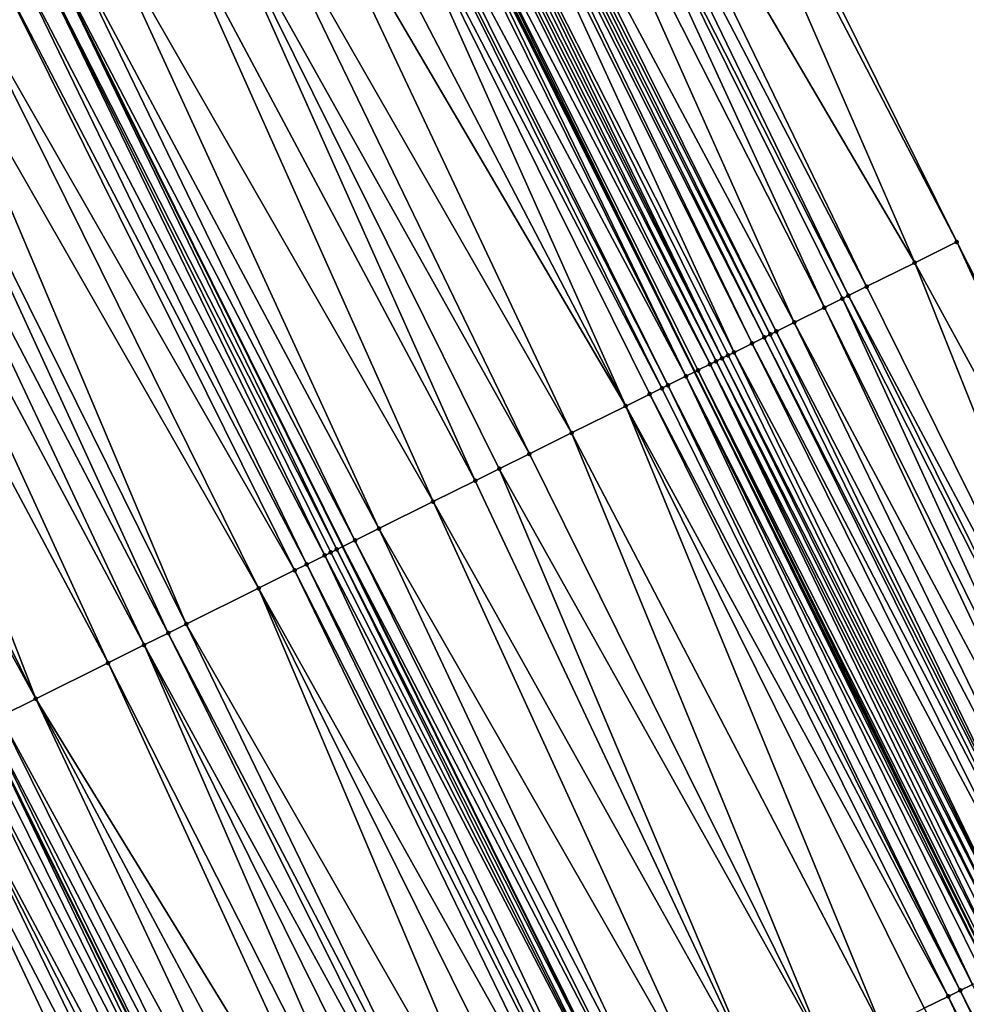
# Model space of a CAD drawing. Header units: feet. Extents: x 2004186 to 2014793, y 836912 to 864902.
# Tile 424 of 974: x 2010145 to 2010173, y 848459 to 848488. Entities that reach past the tile are written whole.
import ezdxf

# ---------------------------------------------------------------- set-up
doc = ezdxf.new("R2010")
doc.units = ezdxf.units.FT
doc.header["$LTSCALE"] = 100
doc.header["$MEASUREMENT"] = 0
for name, color, linetype, lineweight in [('EP_Travel Lane', 5, 'Continuous', 40), ('GPL_Skip Line', 2, 'Continuous', 40), ('Road Shots', 4, 'Continuous', 200), ('Road X-Section', 30, 'Continuous', 13)]:
    doc.layers.add(name, color=color, linetype=linetype, lineweight=lineweight)
doc.layers.add('I-77 SB_MM21-27-Surface-Border', color=7, linetype='Continuous')
doc.layers.add('I-77 SB_MM21-27-Surface-TIN', color=7, linetype='Continuous')

msp = doc.modelspace()

# ---------------------------------------------------------------- linework, layer by layer
at = {"layer": 'EP_Travel Lane'}
msp.add_polyline3d([(2010226.152270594, 848351.5306324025, 431.0596368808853), (2010217.611790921, 848369.7684313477, 431.003042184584), (2010208.997315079, 848387.8179519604, 430.9266833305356), (2010200.382830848, 848405.8674901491, 430.8562109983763), (2010191.768334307, 848423.9170541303, 430.7945311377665), (2010182.988971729, 848442.0748158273, 430.7348264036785), (2010174.091570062, 848459.9865653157, 430.6585878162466), (2010165.194158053, 848477.8983356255, 430.5893244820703), (2010156.296739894, 848495.8101183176, 430.5241777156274), (2010147.259371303, 848513.8251894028, 430.4477298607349), (2010138.152681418, 848531.6314415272, 430.3702636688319), (2010129.045940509, 848549.4377934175, 430.3274887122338), (2010119.939203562, 848567.2441375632, 430.2820293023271), (2010110.569408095, 848585.1130201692, 430.208047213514), (2010101.168451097, 848602.7657240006, 430.1428162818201)], dxfattribs=at)
at = {"layer": 'GPL_Skip Line'}
for points in [[(2010215.519128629, 848346.601391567, 430.5946012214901), (2010207.053911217, 848364.7211766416, 430.5414172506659), (2010198.430192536, 848382.7663136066, 430.4742536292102), (2010189.806490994, 848400.8114147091, 430.3949458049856), (2010181.182757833, 848418.8565819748, 430.3380431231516), (2010172.478275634, 848436.8624081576, 430.2722322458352), (2010163.59502872, 848454.7812046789, 430.2039886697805), (2010154.711774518, 848472.7000159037, 430.1406482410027), (2010145.828520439, 848490.6188268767, 430.0772240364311), (2010136.862724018, 848508.4959757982, 429.9985156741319), (2010127.74192482, 848526.2949927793, 429.9196532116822), (2010118.621085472, 848544.0940881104, 429.8680376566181), (2010109.500244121, 848561.8931873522, 429.8177818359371), (2010100.213436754, 848579.605537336, 429.7355131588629), (2010090.824792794, 848597.2647606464, 429.6626206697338), (2010081.436118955, 848614.924040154, 429.6102286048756)], [(2010204.601826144, 848341.5405152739, 430.1423739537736), (2010196.184079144, 848359.5248825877, 430.0913118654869), (2010187.594482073, 848377.586320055, 430.0224276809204), (2010179.004900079, 848395.6477258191, 429.9428828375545), (2010170.415280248, 848413.709211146, 429.890194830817), (2010161.808087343, 848431.5710309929, 429.8360841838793), (2010152.911226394, 848449.4830791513, 429.7680688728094), (2010144.014368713, 848467.3951207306, 429.6978289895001), (2010135.117502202, 848485.3071800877, 429.6335347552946), (2010126.21662445, 848503.0389576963, 429.5556429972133), (2010117.109927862, 848520.8452229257, 429.4827322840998), (2010108.00320422, 848538.6515410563, 429.4281994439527), (2010098.89648032, 848556.4578596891, 429.3738333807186), (2010089.689337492, 848574.0087241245, 429.278892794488), (2010080.28839136, 848591.6614075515, 429.2061529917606), (2010070.887408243, 848609.3141604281, 429.1588207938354)]]:
    msp.add_polyline3d(points, dxfattribs=at)
at = {"layer": 'I-77 SB_MM21-27-Surface-Border', "color": 3, "linetype": 'ByBlock', "lineweight": -2}
msp.add_polyline3d([(2010108.129824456, 848606.4677973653, 430.4308570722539), (2010117.695080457, 848588.9024260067, 430.4908939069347), (2010127.298302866, 848571.0161863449, 430.5589193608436), (2010136.597118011, 848553.3083303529, 430.6211650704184), (2010145.895934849, 848535.6004710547, 430.6822738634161), (2010154.838771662, 848517.7101885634, 430.7413729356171), (2010164.104699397, 848499.6820100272, 430.8171132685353), (2010172.987898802, 848481.763309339, 430.9173157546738), (2010182.050294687, 848463.9334265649, 431.0124667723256), (2010191.112737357, 848446.1034494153, 431.0761961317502), (2010200.129132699, 848427.9138931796, 431.1357538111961), (2010208.211522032, 848409.6099850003, 431.1831568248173), (2010216.293915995, 848391.3060671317, 431.22738340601), (2010223.834974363, 848372.7433911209, 431.2562226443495), (2010232.031190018, 848354.2559218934, 431.3111899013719)], dxfattribs=at)
at = {"layer": 'I-77 SB_MM21-27-Surface-TIN', "color": 128, "linetype": 'ByBlock', "lineweight": -2}
for points in [[(2010163.746340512, 848499.5043054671, 430.8042440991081), (2010161.596176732, 848498.4380992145, 430.7340688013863), (2010171.733641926, 848481.1413449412, 430.8727950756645)], [(2010164.104699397, 848499.6820100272, 430.8171132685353), (2010163.746340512, 848499.5043054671, 430.8042440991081), (2010172.987898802, 848481.763309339, 430.9173157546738)], [(2010163.746340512, 848499.5043054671, 430.8042440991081), (2010171.733641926, 848481.1413449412, 430.8727950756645), (2010172.987898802, 848481.763309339, 430.9173157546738)], [(2010161.596176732, 848498.4380992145, 430.7340688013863), (2010161.05863874, 848498.1715416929, 430.7145379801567), (2010170.300205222, 848480.4305290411, 430.8220992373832)], [(2010161.596176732, 848498.4380992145, 430.7340688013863), (2010170.300205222, 848480.4305290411, 430.8220992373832), (2010171.733641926, 848481.1413449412, 430.8727950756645)], [(2010161.05863874, 848498.1715416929, 430.7145379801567), (2010160.70027772, 848497.9938414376, 430.7031044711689), (2010169.76267147, 848480.1639629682, 430.7997166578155)], [(2010161.05863874, 848498.1715416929, 430.7145379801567), (2010169.76267147, 848480.1639629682, 430.7997166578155), (2010170.300205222, 848480.4305290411, 430.8220992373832)], [(2010160.70027772, 848497.9938414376, 430.7031044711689), (2010159.98355981, 848497.6384325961, 430.67745926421), (2010169.045955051, 848479.8085511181, 430.7730681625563)], [(2010160.70027772, 848497.9938414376, 430.7031044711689), (2010169.583491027, 848480.0751127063, 430.7939551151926), (2010169.76267147, 848480.1639629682, 430.7997166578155)], [(2010160.70027772, 848497.9938414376, 430.7031044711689), (2010169.045955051, 848479.8085511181, 430.7730681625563), (2010169.583491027, 848480.0751127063, 430.7939551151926)], [(2010159.98355981, 848497.6384325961, 430.67745926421), (2010158.729294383, 848497.0164854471, 430.6386908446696), (2010168.150052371, 848479.3643007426, 430.7445720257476)], [(2010159.98355981, 848497.6384325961, 430.67745926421), (2010168.150052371, 848479.3643007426, 430.7445720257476), (2010169.045955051, 848479.8085511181, 430.7730681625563)], [(2010158.550116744, 848496.9276295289, 430.6310430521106), (2010158.370952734, 848496.8387461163, 430.6142262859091), (2010167.433347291, 848479.0088660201, 430.7102959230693)], [(2010158.729294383, 848497.0164854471, 430.6386908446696), (2010158.550116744, 848496.9276295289, 430.6310430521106), (2010167.612514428, 848479.097743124, 430.7250087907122)], [(2010158.550116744, 848496.9276295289, 430.6310430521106), (2010167.433347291, 848479.0088660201, 430.7102959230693), (2010167.612514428, 848479.097743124, 430.7250087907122)], [(2010158.729294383, 848497.0164854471, 430.6386908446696), (2010167.612514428, 848479.097743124, 430.7250087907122), (2010168.150052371, 848479.3643007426, 430.7445720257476)], [(2010158.012596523, 848496.6610361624, 430.5995584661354), (2010157.295870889, 848496.3056428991, 430.5791083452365), (2010166.358292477, 848478.4757082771, 430.6569944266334)], [(2010158.191777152, 848496.7498860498, 430.6051950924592), (2010158.012596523, 848496.6610361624, 430.5995584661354), (2010166.895830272, 848478.7422661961, 430.6766578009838)], [(2010158.012596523, 848496.6610361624, 430.5995584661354), (2010166.358292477, 848478.4757082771, 430.6569944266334), (2010166.895830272, 848478.7422661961, 430.6766578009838)], [(2010158.370952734, 848496.8387461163, 430.6142262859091), (2010158.191777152, 848496.7498860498, 430.6051950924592), (2010167.254184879, 848478.9199793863, 430.6924048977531)], [(2010158.191777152, 848496.7498860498, 430.6051950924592), (2010166.895830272, 848478.7422661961, 430.6766578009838), (2010167.254184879, 848478.9199793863, 430.6924048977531)], [(2010158.370952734, 848496.8387461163, 430.6142262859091), (2010167.254184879, 848478.9199793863, 430.6924048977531), (2010167.433347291, 848479.0088660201, 430.7102959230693)], [(2010157.295870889, 848496.3056428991, 430.5791083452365), (2010157.116677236, 848496.2168192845, 430.5822333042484), (2010165.999914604, 848478.2980420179, 430.6568980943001)], [(2010157.295870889, 848496.3056428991, 430.5791083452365), (2010166.179105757, 848478.3868706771, 430.6554554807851), (2010166.358292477, 848478.4757082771, 430.6569944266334)], [(2010157.295870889, 848496.3056428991, 430.5791083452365), (2010165.999914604, 848478.2980420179, 430.6568980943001), (2010166.179105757, 848478.3868706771, 430.6554554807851)], [(2010156.758327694, 848496.0390958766, 430.5630787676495), (2010156.400002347, 848495.8613236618, 430.527647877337), (2010165.641568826, 848478.1203110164, 430.6352112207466)], [(2010156.937497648, 848496.1279672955, 430.575895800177), (2010156.758327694, 848496.0390958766, 430.5630787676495), (2010165.820739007, 848478.2091819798, 430.6478763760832)], [(2010156.758327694, 848496.0390958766, 430.5630787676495), (2010165.641568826, 848478.1203110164, 430.6352112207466), (2010165.820739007, 848478.2091819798, 430.6478763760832)], [(2010157.116677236, 848496.2168192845, 430.5822333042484), (2010156.937497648, 848496.1279672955, 430.575895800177), (2010165.999914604, 848478.2980420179, 430.6568980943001)], [(2010156.937497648, 848496.1279672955, 430.575895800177), (2010165.820739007, 848478.2091819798, 430.6478763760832), (2010165.999914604, 848478.2980420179, 430.6568980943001)], [(2010156.041635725, 848495.6836347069, 430.5199829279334), (2010155.504097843, 848495.4170769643, 430.5003782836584), (2010164.924886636, 848477.7648301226, 430.5855377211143)], [(2010156.22082229, 848495.7724726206, 430.521626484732), (2010156.041635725, 848495.6836347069, 430.5199829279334), (2010164.924886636, 848477.7648301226, 430.5855377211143)], [(2010156.22082229, 848495.7724726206, 430.521626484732), (2010165.194158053, 848477.8983356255, 430.5893244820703), (2010156.296739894, 848495.8101183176, 430.5241777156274)], [(2010156.22082229, 848495.7724726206, 430.521626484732), (2010164.924886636, 848477.7648301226, 430.5855377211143), (2010165.194158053, 848477.8983356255, 430.5893244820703)], [(2010156.400002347, 848495.8613236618, 430.527647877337), (2010156.296739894, 848495.8101183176, 430.5241777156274), (2010165.194158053, 848477.8983356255, 430.5893244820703)], [(2010156.400002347, 848495.8613236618, 430.527647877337), (2010165.194158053, 848477.8983356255, 430.5893244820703), (2010165.283257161, 848477.9425112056, 430.5905774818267)], [(2010156.400002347, 848495.8613236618, 430.527647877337), (2010165.283257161, 848477.9425112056, 430.5905774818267), (2010165.641568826, 848478.1203110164, 430.6352112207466)], [(2010155.504097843, 848495.4170769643, 430.5003782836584), (2010155.324914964, 848495.3282316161, 430.4962554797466), (2010164.387348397, 848477.4982731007, 430.566173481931)], [(2010155.504097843, 848495.4170769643, 430.5003782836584), (2010164.387348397, 848477.4982731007, 430.566173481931), (2010164.924886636, 848477.7648301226, 430.5855377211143)], [(2010154.966553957, 848495.1505313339, 430.48481300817), (2010153.891490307, 848494.6173914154, 430.4374556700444), (2010163.133094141, 848476.876303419, 430.5198906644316)], [(2010155.324914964, 848495.3282316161, 430.4962554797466), (2010154.966553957, 848495.1505313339, 430.48481300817), (2010164.208164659, 848477.4094294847, 430.5626282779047)], [(2010154.966553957, 848495.1505313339, 430.48481300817), (2010163.849804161, 848477.2317281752, 430.5508432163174), (2010164.208164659, 848477.4094294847, 430.5626282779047)], [(2010154.966553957, 848495.1505313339, 430.48481300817), (2010163.133094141, 848476.876303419, 430.5198906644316), (2010163.849804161, 848477.2317281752, 430.5508432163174)], [(2010155.324914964, 848495.3282316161, 430.4962554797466), (2010164.208164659, 848477.4094294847, 430.5626282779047), (2010164.387348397, 848477.4982731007, 430.566173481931)], [(2010153.891490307, 848494.6173914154, 430.4374556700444), (2010152.995603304, 848494.1731094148, 430.3984131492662), (2010163.133094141, 848476.876303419, 430.5198906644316)], [(2010152.995603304, 848494.1731094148, 430.3984131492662), (2010151.562180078, 848493.462266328, 430.3386510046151), (2010161.520503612, 848476.0765835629, 430.4455271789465)], [(2010152.995603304, 848494.1731094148, 430.3984131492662), (2010161.520503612, 848476.0765835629, 430.4455271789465), (2010163.133094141, 848476.876303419, 430.5198906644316)], [(2010151.562180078, 848493.462266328, 430.3386510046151), (2010150.487119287, 848492.929120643, 430.2893706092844), (2010160.266257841, 848475.454596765, 430.393536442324)], [(2010151.562180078, 848493.462266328, 430.3386510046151), (2010160.266257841, 848475.454596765, 430.393536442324), (2010161.520503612, 848476.0765835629, 430.4455271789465)], [(2010150.487119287, 848492.929120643, 430.2893706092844), (2010149.232886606, 848492.3071074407, 430.2285743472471), (2010158.653664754, 848474.6548820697, 430.3208939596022)], [(2010150.487119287, 848492.929120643, 430.2893706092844), (2010159.370375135, 848475.0103060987, 430.3516039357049), (2010160.266257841, 848475.454596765, 430.393536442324)], [(2010150.487119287, 848492.929120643, 430.2893706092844), (2010158.653664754, 848474.6548820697, 430.3208939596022), (2010159.370375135, 848475.0103060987, 430.3516039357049)], [(2010149.232886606, 848492.3071074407, 430.2285743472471), (2010147.441121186, 848491.418526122, 430.144714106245), (2010157.399430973, 848474.032871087, 430.2608378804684)], [(2010149.232886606, 848492.3071074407, 430.2285743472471), (2010157.399430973, 848474.032871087, 430.2608378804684), (2010158.653664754, 848474.6548820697, 430.3208939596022)], [(2010147.441121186, 848491.418526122, 430.144714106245), (2010146.366051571, 848490.8853982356, 430.1013694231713), (2010155.786835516, 848473.2331611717, 430.1897895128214)], [(2010147.441121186, 848491.418526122, 430.144714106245), (2010155.786835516, 848473.2331611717, 430.1897895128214), (2010157.399430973, 848474.032871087, 430.2608378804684)], [(2010146.366051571, 848490.8853982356, 430.1013694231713), (2010145.828520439, 848490.6188268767, 430.0772240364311), (2010155.070128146, 848472.877731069, 430.1570539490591)], [(2010146.366051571, 848490.8853982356, 430.1013694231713), (2010155.070128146, 848472.877731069, 430.1570539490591), (2010155.786835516, 848473.2331611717, 430.1897895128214)], [(2010145.470166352, 848490.4411126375, 430.0611271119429), (2010144.932618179, 848490.1745756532, 430.048445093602), (2010154.174233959, 848472.4334635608, 430.1228443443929)], [(2010145.470166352, 848490.4411126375, 430.0611271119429), (2010154.532597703, 848472.611158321, 430.1324453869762), (2010145.828520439, 848490.6188268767, 430.0772240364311)], [(2010145.470166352, 848490.4411126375, 430.0611271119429), (2010154.353418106, 848472.5223063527, 430.1261148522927), (2010154.532597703, 848472.611158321, 430.1324453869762)], [(2010145.470166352, 848490.4411126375, 430.0611271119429), (2010154.174233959, 848472.4334635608, 430.1228443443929), (2010154.353418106, 848472.5223063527, 430.1261148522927)], [(2010154.532597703, 848472.611158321, 430.1324453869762), (2010154.711774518, 848472.7000159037, 430.1406482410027), (2010145.828520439, 848490.6188268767, 430.0772240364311)], [(2010155.070128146, 848472.877731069, 430.1570539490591), (2010145.828520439, 848490.6188268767, 430.0772240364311), (2010154.711774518, 848472.7000159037, 430.1406482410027)], [(2010144.932618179, 848490.1745756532, 430.048445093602), (2010144.395076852, 848489.9080248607, 430.031158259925), (2010153.636689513, 848472.16691906, 430.1076558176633)], [(2010144.932618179, 848490.1745756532, 430.048445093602), (2010153.636689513, 848472.16691906, 430.1076558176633), (2010154.174233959, 848472.4334635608, 430.1228443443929)], [(2010144.395076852, 848489.9080248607, 430.031158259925), (2010143.320023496, 848489.3748641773, 429.9768762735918), (2010153.278329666, 848471.9892164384, 430.0954331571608)], [(2010144.395076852, 848489.9080248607, 430.031158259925), (2010153.278329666, 848471.9892164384, 430.0954331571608), (2010153.636689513, 848472.16691906, 430.1076558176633)], [(2010143.320023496, 848489.3748641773, 429.9768762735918), (2010142.244962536, 848488.8417188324, 429.9277093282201), (2010152.203281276, 848471.4560457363, 430.0378100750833)], [(2010143.320023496, 848489.3748641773, 429.9768762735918), (2010152.203281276, 848471.4560457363, 430.0378100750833), (2010153.278329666, 848471.9892164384, 430.0954331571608)], [(2010142.244962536, 848488.8417188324, 429.9277093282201), (2010141.169896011, 848488.3085847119, 429.8822856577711), (2010150.053156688, 848470.3897604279, 429.9412709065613)], [(2010142.244962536, 848488.8417188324, 429.9277093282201), (2010150.053156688, 848470.3897604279, 429.9412709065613), (2010152.203281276, 848471.4560457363, 430.0378100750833)], [(2010141.169896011, 848488.3085847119, 429.8822856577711), (2010140.274004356, 848487.8643120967, 429.846372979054), (2010149.515619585, 848470.1232011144, 429.9211424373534)], [(2010141.169896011, 848488.3085847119, 429.8822856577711), (2010149.515619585, 848470.1232011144, 429.9211424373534), (2010150.053156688, 848470.3897604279, 429.9412709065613)], [(2010140.274004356, 848487.8643120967, 429.846372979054), (2010139.378123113, 848487.4200184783, 429.8034559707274), (2010148.79890433, 848469.7677869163, 429.8937109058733)], [(2010140.274004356, 848487.8643120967, 429.846372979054), (2010148.79890433, 848469.7677869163, 429.8937109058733), (2010149.515619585, 848470.1232011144, 429.9211424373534)], [(2010139.378123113, 848487.4200184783, 429.8034559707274), (2010138.303049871, 848486.8868979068, 429.762550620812), (2010147.7238451, 848469.2346380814, 429.8433801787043)], [(2010139.378123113, 848487.4200184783, 429.8034559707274), (2010147.7238451, 848469.2346380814, 429.8433801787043), (2010148.79890433, 848469.7677869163, 429.8937109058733)], [(2010138.303049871, 848486.8868979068, 429.762550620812), (2010136.690444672, 848486.0872076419, 429.6980553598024), (2010145.573702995, 848468.1683881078, 429.758624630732)], [(2010138.303049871, 848486.8868979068, 429.762550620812), (2010145.573702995, 848468.1683881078, 429.758624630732), (2010147.7238451, 848469.2346380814, 429.8433801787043)], [(2010136.690444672, 848486.0872076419, 429.6980553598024), (2010135.973725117, 848485.7318021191, 429.6735168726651), (2010145.573702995, 848468.1683881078, 429.758624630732)], [(2010135.973725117, 848485.7318021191, 429.6735168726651), (2010144.498615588, 848467.6352961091, 429.727247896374), (2010145.573702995, 848468.1683881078, 429.758624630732)], [(2010172.987898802, 848481.763309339, 430.9173157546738), (2010171.733641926, 848481.1413449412, 430.8727950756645), (2010181.333577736, 848463.5780157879, 430.9861770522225)], [(2010172.987898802, 848481.763309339, 430.9173157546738), (2010181.333577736, 848463.5780157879, 430.9861770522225), (2010182.050294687, 848463.9334265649, 431.0124667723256)], [(2010171.733641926, 848481.1413449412, 430.8727950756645), (2010170.300205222, 848480.4305290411, 430.8220992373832), (2010179.183426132, 848462.5117849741, 430.9078140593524)], [(2010171.733641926, 848481.1413449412, 430.8727950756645), (2010179.183426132, 848462.5117849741, 430.9078140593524), (2010181.333577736, 848463.5780157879, 430.9861770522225)], [(2010169.76267147, 848480.1639629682, 430.7997166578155), (2010169.583491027, 848480.0751127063, 430.7939551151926), (2010178.645892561, 848462.2452185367, 430.8853106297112)], [(2010170.300205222, 848480.4305290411, 430.8220992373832), (2010169.76267147, 848480.1639629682, 430.7997166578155), (2010179.183426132, 848462.5117849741, 430.9078140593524)], [(2010169.76267147, 848480.1639629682, 430.7997166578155), (2010178.645892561, 848462.2452185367, 430.8853106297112), (2010179.183426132, 848462.5117849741, 430.9078140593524)], [(2010169.583491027, 848480.0751127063, 430.7939551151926), (2010169.045955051, 848479.8085511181, 430.7730681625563), (2010177.929177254, 848461.8898044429, 430.8579148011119)], [(2010169.583491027, 848480.0751127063, 430.7939551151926), (2010177.929177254, 848461.8898044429, 430.8579148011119), (2010178.645892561, 848462.2452185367, 430.8853106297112)], [(2010169.045955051, 848479.8085511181, 430.7730681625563), (2010168.150052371, 848479.3643007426, 430.7445720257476), (2010177.570817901, 848461.7121008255, 430.8453606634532)], [(2010169.045955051, 848479.8085511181, 430.7730681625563), (2010177.570817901, 848461.7121008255, 430.8453606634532), (2010177.929177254, 848461.8898044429, 430.8579148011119)], [(2010168.150052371, 848479.3643007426, 430.7445720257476), (2010167.612514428, 848479.097743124, 430.7250087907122), (2010176.854100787, 848461.3566903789, 430.8191810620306)], [(2010168.150052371, 848479.3643007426, 430.7445720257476), (2010176.854100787, 848461.3566903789, 430.8191810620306), (2010177.570817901, 848461.7121008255, 430.8453606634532)], [(2010167.433347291, 848479.0088660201, 430.7102959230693), (2010167.254184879, 848478.9199793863, 430.6924048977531), (2010176.316567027, 848461.0901243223, 430.7968047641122)], [(2010167.612514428, 848479.097743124, 430.7250087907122), (2010167.433347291, 848479.0088660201, 430.7102959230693), (2010176.316567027, 848461.0901243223, 430.7968047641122)], [(2010167.612514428, 848479.097743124, 430.7250087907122), (2010176.316567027, 848461.0901243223, 430.7968047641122), (2010176.854100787, 848461.3566903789, 430.8191810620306)], [(2010166.895830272, 848478.7422661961, 430.6766578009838), (2010166.358292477, 848478.4757082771, 430.6569944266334), (2010175.779049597, 848460.8235253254, 430.7634432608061)], [(2010167.254184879, 848478.9199793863, 430.6924048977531), (2010166.895830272, 848478.7422661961, 430.6766578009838), (2010176.137401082, 848461.001244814, 430.781290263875)], [(2010166.895830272, 848478.7422661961, 430.6766578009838), (2010175.779049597, 848460.8235253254, 430.7634432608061), (2010176.137401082, 848461.001244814, 430.781290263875)], [(2010167.254184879, 848478.9199793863, 430.6924048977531), (2010176.137401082, 848461.001244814, 430.781290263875), (2010176.316567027, 848461.0901243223, 430.7968047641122)], [(2010166.358292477, 848478.4757082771, 430.6569944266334), (2010166.179105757, 848478.3868706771, 430.6554554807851), (2010175.062329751, 848460.4681203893, 430.739101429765)], [(2010166.358292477, 848478.4757082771, 430.6569944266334), (2010175.062329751, 848460.4681203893, 430.739101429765), (2010175.779049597, 848460.8235253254, 430.7634432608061)], [(2010165.641568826, 848478.1203110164, 430.6352112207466), (2010165.283257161, 848477.9425112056, 430.5905774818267), (2010174.345654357, 848460.112625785, 430.6848566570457)], [(2010165.820739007, 848478.2091819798, 430.6478763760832), (2010165.641568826, 848478.1203110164, 430.6352112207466), (2010174.703967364, 848460.290422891, 430.7285878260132)], [(2010165.641568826, 848478.1203110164, 430.6352112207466), (2010174.524805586, 848460.2015349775, 430.7102703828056), (2010174.703967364, 848460.290422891, 430.7285878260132)], [(2010165.641568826, 848478.1203110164, 430.6352112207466), (2010174.345654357, 848460.112625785, 430.6848566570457), (2010174.524805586, 848460.2015349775, 430.7102703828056)], [(2010165.999914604, 848478.2980420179, 430.6568980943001), (2010165.820739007, 848478.2091819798, 430.6478763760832), (2010174.883143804, 848460.3792812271, 430.7370417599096)], [(2010165.820739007, 848478.2091819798, 430.6478763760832), (2010174.703967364, 848460.290422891, 430.7285878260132), (2010174.883143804, 848460.3792812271, 430.7370417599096)], [(2010166.179105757, 848478.3868706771, 430.6554554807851), (2010165.999914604, 848478.2980420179, 430.6568980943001), (2010175.062329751, 848460.4681203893, 430.739101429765)], [(2010165.999914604, 848478.2980420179, 430.6568980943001), (2010174.883143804, 848460.3792812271, 430.7370417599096), (2010175.062329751, 848460.4681203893, 430.739101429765)], [(2010164.924886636, 848477.7648301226, 430.5855377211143), (2010173.987322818, 848459.9348660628, 430.6535923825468), (2010165.194158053, 848477.8983356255, 430.5893244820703)], [(2010165.283257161, 848477.9425112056, 430.5905774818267), (2010165.194158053, 848477.8983356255, 430.5893244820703), (2010174.091570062, 848459.9865653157, 430.6585878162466)], [(2010173.987322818, 848459.9348660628, 430.6535923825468), (2010174.091570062, 848459.9865653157, 430.6585878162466), (2010165.194158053, 848477.8983356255, 430.5893244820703)], [(2010165.283257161, 848477.9425112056, 430.5905774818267), (2010174.091570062, 848459.9865653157, 430.6585878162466), (2010174.166499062, 848460.023724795, 430.6621783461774)], [(2010165.283257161, 848477.9425112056, 430.5905774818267), (2010174.166499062, 848460.023724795, 430.6621783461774), (2010174.345654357, 848460.112625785, 430.6848566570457)], [(2010164.924886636, 848477.7648301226, 430.5855377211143), (2010164.387348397, 848477.4982731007, 430.566173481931), (2010173.449781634, 848459.6683149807, 430.6362097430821)], [(2010164.924886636, 848477.7648301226, 430.5855377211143), (2010173.808140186, 848459.8460202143, 430.6493029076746), (2010173.987322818, 848459.9348660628, 430.6535923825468)], [(2010164.924886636, 848477.7648301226, 430.5855377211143), (2010173.449781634, 848459.6683149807, 430.6362097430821), (2010173.808140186, 848459.8460202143, 430.6493029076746)], [(2010163.849804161, 848477.2317281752, 430.5508432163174), (2010163.133094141, 848476.876303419, 430.5198906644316), (2010172.733059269, 848459.3129151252, 430.6135622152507)], [(2010164.208164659, 848477.4094294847, 430.5626282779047), (2010163.849804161, 848477.2317281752, 430.5508432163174), (2010173.091418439, 848459.4906191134, 430.626240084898)], [(2010163.849804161, 848477.2317281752, 430.5508432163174), (2010172.733059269, 848459.3129151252, 430.6135622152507), (2010173.091418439, 848459.4906191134, 430.626240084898)], [(2010164.387348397, 848477.4982731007, 430.566173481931), (2010164.208164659, 848477.4094294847, 430.5626282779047), (2010173.091418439, 848459.4906191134, 430.626240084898)], [(2010164.387348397, 848477.4982731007, 430.566173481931), (2010173.091418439, 848459.4906191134, 430.626240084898), (2010173.449781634, 848459.6683149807, 430.6362097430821)], [(2010163.133094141, 848476.876303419, 430.5198906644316), (2010161.520503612, 848476.0765835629, 430.4455271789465), (2010170.76211073, 848458.3354889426, 430.5257432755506)], [(2010163.133094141, 848476.876303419, 430.5198906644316), (2010172.016350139, 848458.9574885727, 430.5820116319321), (2010172.733059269, 848459.3129151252, 430.6135622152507)], [(2010163.133094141, 848476.876303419, 430.5198906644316), (2010170.76211073, 848458.3354889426, 430.5257432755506), (2010172.016350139, 848458.9574885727, 430.5820116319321)], [(2010161.520503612, 848476.0765835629, 430.4455271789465), (2010160.266257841, 848475.454596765, 430.393536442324), (2010169.149510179, 848457.5357893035, 430.4581240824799)], [(2010161.520503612, 848476.0765835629, 430.4455271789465), (2010169.149510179, 848457.5357893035, 430.4581240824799), (2010170.76211073, 848458.3354889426, 430.5257432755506)], [(2010160.266257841, 848475.454596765, 430.393536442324), (2010159.370375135, 848475.0103060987, 430.3516039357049), (2010169.149510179, 848457.5357893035, 430.4581240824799)], [(2010159.370375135, 848475.0103060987, 430.3516039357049), (2010158.653664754, 848474.6548820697, 430.3208939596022), (2010167.1785652, 848456.5583559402, 430.3679104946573)], [(2010159.370375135, 848475.0103060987, 430.3516039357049), (2010167.1785652, 848456.5583559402, 430.3679104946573), (2010169.149510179, 848457.5357893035, 430.4581240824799)], [(2010158.653664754, 848474.6548820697, 430.3208939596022), (2010157.399430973, 848474.032871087, 430.2608378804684), (2010167.1785652, 848456.5583559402, 430.3679104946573)], [(2010157.399430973, 848474.032871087, 430.2608378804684), (2010155.786835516, 848473.2331611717, 430.1897895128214), (2010165.745152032, 848455.847492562, 430.3013834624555)], [(2010157.399430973, 848474.032871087, 430.2608378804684), (2010165.745152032, 848455.847492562, 430.3013834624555), (2010167.1785652, 848456.5583559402, 430.3679104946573)], [(2010155.786835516, 848473.2331611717, 430.1897895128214), (2010155.070128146, 848472.877731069, 430.1570539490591), (2010164.311732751, 848455.1366415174, 430.2389694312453)], [(2010155.786835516, 848473.2331611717, 430.1897895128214), (2010164.311732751, 848455.1366415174, 430.2389694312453), (2010165.745152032, 848455.847492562, 430.3013834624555)], [(2010155.070128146, 848472.877731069, 430.1570539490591), (2010154.711774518, 848472.7000159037, 430.1406482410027), (2010163.953383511, 848454.9589174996, 430.2196120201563)], [(2010155.070128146, 848472.877731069, 430.1570539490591), (2010163.953383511, 848454.9589174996, 430.2196120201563), (2010164.311732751, 848455.1366415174, 430.2389694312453)], [(2010154.532597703, 848472.611158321, 430.1324453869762), (2010154.353418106, 848472.5223063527, 430.1261148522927), (2010163.415851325, 848454.6923482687, 430.1961769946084)], [(2010154.532597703, 848472.611158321, 430.1324453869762), (2010163.59502872, 848454.7812046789, 430.2039886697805), (2010154.711774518, 848472.7000159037, 430.1406482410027)], [(2010154.532597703, 848472.611158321, 430.1324453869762), (2010163.415851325, 848454.6923482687, 430.1961769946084), (2010163.59502872, 848454.7812046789, 430.2039886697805)], [(2010163.953383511, 848454.9589174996, 430.2196120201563), (2010154.711774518, 848472.7000159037, 430.1406482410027), (2010163.59502872, 848454.7812046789, 430.2039886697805)], [(2010154.174233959, 848472.4334635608, 430.1228443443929), (2010153.636689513, 848472.16691906, 430.1076558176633), (2010162.699121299, 848454.3369638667, 430.1786830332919)], [(2010154.353418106, 848472.5223063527, 430.1261148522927), (2010154.174233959, 848472.4334635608, 430.1228443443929), (2010163.415851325, 848454.6923482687, 430.1961769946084)], [(2010154.174233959, 848472.4334635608, 430.1228443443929), (2010162.699121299, 848454.3369638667, 430.1786830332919), (2010163.415851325, 848454.6923482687, 430.1961769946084)], [(2010153.278329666, 848471.9892164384, 430.0954331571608), (2010152.203281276, 848471.4560457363, 430.0378100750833), (2010161.9824069, 848453.9815479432, 430.1506770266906)], [(2010153.636689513, 848472.16691906, 430.1076558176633), (2010153.278329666, 848471.9892164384, 430.0954331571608), (2010162.340761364, 848454.1592614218, 430.1665197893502)], [(2010153.278329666, 848471.9892164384, 430.0954331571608), (2010161.9824069, 848453.9815479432, 430.1506770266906), (2010162.340761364, 848454.1592614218, 430.1665197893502)], [(2010153.636689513, 848472.16691906, 430.1076558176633), (2010162.340761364, 848454.1592614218, 430.1665197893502), (2010162.699121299, 848454.3369638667, 430.1786830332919)], [(2010152.203281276, 848471.4560457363, 430.0378100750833), (2010150.053156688, 848470.3897604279, 429.9412709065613), (2010160.011474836, 848453.0040885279, 430.0517754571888)], [(2010152.203281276, 848471.4560457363, 430.0378100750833), (2010161.086536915, 848453.5372316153, 430.1001880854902), (2010161.9824069, 848453.9815479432, 430.1506770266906)], [(2010152.203281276, 848471.4560457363, 430.0378100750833), (2010160.011474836, 848453.0040885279, 430.0517754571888), (2010161.086536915, 848453.5372316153, 430.1001880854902)], [(2010150.053156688, 848470.3897604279, 429.9412709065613), (2010149.515619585, 848470.1232011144, 429.9211424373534), (2010158.757224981, 848452.382109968, 430.0025337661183)], [(2010150.053156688, 848470.3897604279, 429.9412709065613), (2010158.757224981, 848452.382109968, 430.0025337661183), (2010160.011474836, 848453.0040885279, 430.0517754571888)], [(2010149.515619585, 848470.1232011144, 429.9211424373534), (2010148.79890433, 848469.7677869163, 429.8937109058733), (2010158.39886545, 848452.2044067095, 429.9900992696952)], [(2010149.515619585, 848470.1232011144, 429.9211424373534), (2010158.39886545, 848452.2044067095, 429.9900992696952), (2010158.757224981, 848452.382109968, 430.0025337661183)], [(2010148.79890433, 848469.7677869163, 429.8937109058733), (2010147.7238451, 848469.2346380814, 429.8433801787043), (2010156.786267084, 848451.4047026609, 429.9210095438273)], [(2010148.79890433, 848469.7677869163, 429.8937109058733), (2010157.682150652, 848451.8489915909, 429.9623617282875), (2010158.39886545, 848452.2044067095, 429.9900992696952)], [(2010148.79890433, 848469.7677869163, 429.8937109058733), (2010156.786267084, 848451.4047026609, 429.9210095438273), (2010157.682150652, 848451.8489915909, 429.9623617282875)], [(2010147.7238451, 848469.2346380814, 429.8433801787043), (2010145.573702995, 848468.1683881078, 429.758624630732), (2010156.069552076, 848451.0492879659, 429.8934132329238)], [(2010147.7238451, 848469.2346380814, 429.8433801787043), (2010156.069552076, 848451.0492879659, 429.8934132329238), (2010156.786267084, 848451.4047026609, 429.9210095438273)], [(2010145.573702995, 848468.1683881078, 429.758624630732), (2010144.498615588, 848467.6352961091, 429.727247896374), (2010154.098586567, 848450.0718960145, 429.8170098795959)], [(2010145.573702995, 848468.1683881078, 429.758624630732), (2010154.99448446, 848450.5161560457, 429.8487248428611), (2010156.069552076, 848451.0492879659, 429.8934132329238)], [(2010145.573702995, 848468.1683881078, 429.758624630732), (2010154.098586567, 848450.0718960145, 429.8170098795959), (2010154.99448446, 848450.5161560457, 429.8487248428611)], [(2010144.498615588, 848467.6352961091, 429.727247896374), (2010144.140270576, 848467.4575635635, 429.705046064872), (2010153.381866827, 848449.7164908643, 429.7925966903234)], [(2010144.498615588, 848467.6352961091, 429.727247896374), (2010153.381866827, 848449.7164908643, 429.7925966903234), (2010154.098586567, 848450.0718960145, 429.8170098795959)], [(2010143.781923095, 848467.2798359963, 429.6845045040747), (2010143.42356336, 848467.1021331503, 429.6722070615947), (2010152.66516632, 848449.3610469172, 429.7552452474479)], [(2010143.781923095, 848467.2798359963, 429.6845045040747), (2010152.66516632, 848449.3610469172, 429.7552452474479), (2010144.014368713, 848467.3951207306, 429.6978289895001)], [(2010144.140270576, 848467.4575635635, 429.705046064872), (2010144.014368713, 848467.3951207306, 429.6978289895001), (2010152.911226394, 848449.4830791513, 429.7680688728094)], [(2010152.66516632, 848449.3610469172, 429.7552452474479), (2010152.911226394, 848449.4830791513, 429.7680688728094), (2010144.014368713, 848467.3951207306, 429.6978289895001)], [(2010144.140270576, 848467.4575635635, 429.705046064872), (2010152.911226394, 848449.4830791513, 429.7680688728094), (2010153.381866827, 848449.7164908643, 429.7925966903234)], [(2010143.42356336, 848467.1021331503, 429.6722070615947), (2010142.706880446, 848466.7466537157, 429.6230201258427), (2010152.127635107, 848449.0944757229, 429.7311555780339)], [(2010143.42356336, 848467.1021331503, 429.6722070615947), (2010152.127635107, 848449.0944757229, 429.7311555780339), (2010152.66516632, 848449.3610469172, 429.7552452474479)], [(2010142.706880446, 848466.7466537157, 429.6230201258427), (2010142.169352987, 848466.4800749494, 429.5964045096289), (2010151.410945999, 848448.7390087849, 429.6861370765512)], [(2010142.706880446, 848466.7466537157, 429.6230201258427), (2010151.769292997, 848448.9167373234, 429.7070020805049), (2010152.127635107, 848449.0944757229, 429.7311555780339)], [(2010142.706880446, 848466.7466537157, 429.6230201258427), (2010151.410945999, 848448.7390087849, 429.6861370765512), (2010151.769292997, 848448.9167373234, 429.7070020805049)], [(2010142.169352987, 848466.4800749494, 429.5964045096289), (2010140.915101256, 848465.8581001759, 429.5484236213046), (2010150.694232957, 848448.3835901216, 429.6572174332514)], [(2010142.169352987, 848466.4800749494, 429.5964045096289), (2010150.694232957, 848448.3835901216, 429.6572174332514), (2010151.410945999, 848448.7390087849, 429.6861370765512)], [(2010140.915101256, 848465.8581001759, 429.5484236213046), (2010140.377568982, 848465.591531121, 429.5250466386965), (2010149.439979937, 848447.7616179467, 429.6101049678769)], [(2010140.915101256, 848465.8581001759, 429.5484236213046), (2010149.977516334, 848448.028178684, 429.6307073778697), (2010150.694232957, 848448.3835901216, 429.6572174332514)], [(2010140.915101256, 848465.8581001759, 429.5484236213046), (2010149.439979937, 848447.7616179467, 429.6101049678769), (2010149.977516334, 848448.028178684, 429.6307073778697)], [(2010140.377568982, 848465.591531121, 429.5250466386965), (2010139.660868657, 848465.2360868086, 429.4875724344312), (2010149.439979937, 848447.7616179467, 429.6101049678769)], [(2010139.660868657, 848465.2360868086, 429.4875724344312), (2010139.123337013, 848464.969516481, 429.4637709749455), (2010148.364930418, 848447.2284495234, 429.5532432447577)], [(2010139.660868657, 848465.2360868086, 429.4875724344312), (2010148.364930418, 848447.2284495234, 429.5532432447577), (2010149.439979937, 848447.7616179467, 429.6101049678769)], [(2010139.123337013, 848464.969516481, 429.4637709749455), (2010138.048258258, 848464.436407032, 429.4265747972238), (2010147.289855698, 848446.6953319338, 429.5133338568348)], [(2010139.123337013, 848464.969516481, 429.4637709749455), (2010148.006576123, 848447.0507357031, 429.5372865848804), (2010148.364930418, 848447.2284495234, 429.5532432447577)], [(2010139.123337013, 848464.969516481, 429.4637709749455), (2010147.289855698, 848446.6953319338, 429.5133338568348), (2010148.006576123, 848447.0507357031, 429.5372865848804)], [(2010138.048258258, 848464.436407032, 429.4265747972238), (2010136.435658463, 848463.6367058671, 429.3584444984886), (2010146.752321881, 848446.428765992, 429.4909957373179)], [(2010138.048258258, 848464.436407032, 429.4265747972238), (2010146.752321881, 848446.428765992, 429.4909957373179), (2010147.289855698, 848446.6953319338, 429.5133338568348)], [(2010136.435658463, 848463.6367058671, 429.3584444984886), (2010144.960539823, 848445.5402182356, 429.4183304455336), (2010146.752321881, 848446.428765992, 429.4909957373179)], [(2010173.449781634, 848459.6683149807, 430.6362097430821), (2010173.091418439, 848459.4906191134, 430.626240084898), (2010182.153848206, 848441.6606679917, 430.6986369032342)], [(2010173.091418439, 848459.4906191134, 430.626240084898), (2010172.733059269, 848459.3129151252, 430.6135622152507), (2010181.795485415, 848441.48297131, 430.6883952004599)], [(2010173.091418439, 848459.4906191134, 430.626240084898), (2010181.795485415, 848441.48297131, 430.6883952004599), (2010182.153848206, 848441.6606679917, 430.6986369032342)], [(2010172.733059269, 848459.3129151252, 430.6135622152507), (2010172.016350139, 848458.9574885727, 430.5820116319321), (2010181.07877268, 848441.1275520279, 430.6592682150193)], [(2010172.733059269, 848459.3129151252, 430.6135622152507), (2010181.07877268, 848441.1275520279, 430.6592682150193), (2010181.795485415, 848441.48297131, 430.6883952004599)]]:
    msp.add_3dface(points, dxfattribs=at)
at = {"layer": 'Road Shots', "lineweight": 100}
for p in [(2010172.987898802, 848481.763309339, 430.9173157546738), (2010171.733641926, 848481.1413449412, 430.8727950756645), (2010169.76267147, 848480.1639629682, 430.7997166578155), (2010170.300205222, 848480.4305290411, 430.8220992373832), (2010169.583491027, 848480.0751127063, 430.7939551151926), (2010169.045955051, 848479.8085511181, 430.7730681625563), (2010168.150052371, 848479.3643007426, 430.7445720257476), (2010167.433347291, 848479.0088660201, 430.7102959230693), (2010167.612514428, 848479.097743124, 430.7250087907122), (2010166.895830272, 848478.7422661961, 430.6766578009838), (2010167.254184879, 848478.9199793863, 430.6924048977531), (2010166.358292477, 848478.4757082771, 430.6569944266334), (2010165.641568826, 848478.1203110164, 430.6352112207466), (2010165.820739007, 848478.2091819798, 430.6478763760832), (2010165.999914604, 848478.2980420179, 430.6568980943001), (2010166.179105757, 848478.3868706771, 430.6554554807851), (2010165.283257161, 848477.9425112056, 430.5905774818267), (2010164.924886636, 848477.7648301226, 430.5855377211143), (2010163.849804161, 848477.2317281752, 430.5508432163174), (2010164.208164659, 848477.4094294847, 430.5626282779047), (2010164.387348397, 848477.4982731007, 430.566173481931), (2010163.133094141, 848476.876303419, 430.5198906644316), (2010161.520503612, 848476.0765835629, 430.4455271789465), (2010160.266257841, 848475.454596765, 430.393536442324), (2010159.370375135, 848475.0103060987, 430.3516039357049), (2010158.653664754, 848474.6548820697, 430.3208939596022), (2010157.399430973, 848474.032871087, 430.2608378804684), (2010155.786835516, 848473.2331611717, 430.1897895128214), (2010155.070128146, 848472.877731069, 430.1570539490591), (2010154.532597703, 848472.611158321, 430.1324453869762), (2010154.174233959, 848472.4334635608, 430.1228443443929), (2010154.353418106, 848472.5223063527, 430.1261148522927), (2010153.278329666, 848471.9892164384, 430.0954331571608), (2010153.636689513, 848472.16691906, 430.1076558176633), (2010152.203281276, 848471.4560457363, 430.0378100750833), (2010150.053156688, 848470.3897604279, 429.9412709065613), (2010149.515619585, 848470.1232011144, 429.9211424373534), (2010148.79890433, 848469.7677869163, 429.8937109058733), (2010147.7238451, 848469.2346380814, 429.8433801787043), (2010145.573702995, 848468.1683881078, 429.758624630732), (2010173.091418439, 848459.4906191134, 430.626240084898), (2010172.733059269, 848459.3129151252, 430.6135622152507)]:
    msp.add_point(p, dxfattribs=at)
at = {"layer": 'Road X-Section', "extrusion": (0.4441624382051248, -0.8959400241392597, 0.003346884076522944), "elevation": 132636.0062484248, "flags": 128}
msp.add_lwpolyline([(2177819.761952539, -14.93388246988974), (2177819.961952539, -14.92428620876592), (2177820.161952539, -14.91724811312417), (2177820.761952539, -14.90181881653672), (2177821.161952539, -14.88654679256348), (2177821.761952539, -14.85319857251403), (2177821.961952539, -14.84389817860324), (2177822.561952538, -14.82398918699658), (2177822.761952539, -14.81917496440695), (2177823.761952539, -14.80833405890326), (2177824.561952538, -14.80065921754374), (2177825.161952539, -14.79210334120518), (2177825.361952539, -14.78750916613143), (2177825.561952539, -14.77997745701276), (2177825.961952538, -14.75759924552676), (2177826.761952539, -14.72007592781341), (2177827.361952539, -14.70013660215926), (2177828.361952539, -14.66132008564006), (2177829.161952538, -14.63540915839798), (2177829.761952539, -14.61894476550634), (2177831.561952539, -14.55026397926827), (2177832.361952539, -14.52496776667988), (2177832.761952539, -14.51052942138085), (2177833.361952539, -14.48532523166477), (2177833.961952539, -14.45442792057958), (2177834.561952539, -14.4308069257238), (2177835.761952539, -14.38977524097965), (2177836.361952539, -14.36397871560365), (2177836.561952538, -14.3544518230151), (2177836.761952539, -14.34108444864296), (2177836.961952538, -14.33005662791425), (2177837.361952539, -14.31506459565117), (2177837.561952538, -14.30340776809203), (2177837.961952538, -14.28623842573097), (2177838.361952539, -14.26495141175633), (2177838.961952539, -14.24390019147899), (2177839.761952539, -14.21936156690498), (2177841.561952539, -14.15486594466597), (2177842.761952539, -14.11396036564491), (2177843.761952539, -14.07104311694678), (2177844.761952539, -14.035130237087), (2177845.961952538, -13.9897063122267), (2177847.161952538, -13.94053909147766), (2177848.361952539, -13.88625680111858), (2177848.961952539, -13.86896987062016), (2177849.561952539, -13.85628778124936), (2177850.561952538, -13.81604524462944), (2177851.761952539, -13.77270031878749), (2177853.761952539, -13.68883960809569), (2177855.161952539, -13.62804300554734), (2177856.361952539, -13.57876233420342), (2177857.961952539, -13.51899985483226), (2177858.961952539, -13.47995711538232), (2177860.161952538, -13.4325995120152), (2177860.561952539, -13.42115697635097), (2177860.761952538, -13.41703414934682), (2177861.361952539, -13.39742939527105), (2177861.561952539, -13.39578582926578), (2177861.761952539, -13.38976440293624), (2177862.161952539, -13.35433331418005), (2177862.361952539, -13.3415162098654), (2177862.561952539, -13.3351786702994), (2177862.761952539, -13.33830364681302), (2177863.561952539, -13.31785341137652), (2177863.761952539, -13.31221675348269), (2177863.961952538, -13.30318550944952), (2177864.161952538, -13.28636864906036), (2177864.361952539, -13.27872081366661), (2177865.761952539, -13.23995217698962), (2177866.561952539, -13.21430682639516), (2177866.961952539, -13.20287325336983), (2177867.561952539, -13.18334232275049), (2177869.961952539, -13.11316663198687), (2177870.361952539, -13.10029739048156)], dxfattribs=at)
at = {"layer": 'Road X-Section', "extrusion": (0.4441624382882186, -0.8959400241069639, 0.003346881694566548), "elevation": 132656.0064418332, "flags": 128}
msp.add_lwpolyline([(2177819.561940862, -14.95849319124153), (2177820.561940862, -14.92339791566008), (2177820.761940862, -14.91503973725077), (2177821.161940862, -14.9028995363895), (2177821.361940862, -14.89484019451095), (2177822.161940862, -14.85337411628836), (2177822.961940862, -14.82407374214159), (2177823.761940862, -14.80390924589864), (2177824.161940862, -14.79881488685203), (2177824.561940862, -14.78842273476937), (2177824.761940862, -14.7866514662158), (2177824.961940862, -14.78708044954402), (2177825.161940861, -14.78437625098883), (2177825.561940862, -14.76894676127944), (2177825.761940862, -14.76262681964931), (2177826.361940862, -14.73416856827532), (2177827.561940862, -14.69494734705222), (2177828.361940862, -14.66621240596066), (2177829.561940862, -14.62559705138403), (2177831.361940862, -14.55746637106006), (2177832.561940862, -14.5202699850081), (2177833.161940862, -14.49646839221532), (2177833.961940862, -14.45899397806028), (2177834.561940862, -14.43561686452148), (2177835.961940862, -14.38763570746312), (2177836.561940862, -14.36101994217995), (2177837.361940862, -14.31183273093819), (2177837.761940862, -14.2995352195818), (2177838.161940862, -14.27899354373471), (2177838.561940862, -14.25679158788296), (2177839.761940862, -14.22541467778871), (2177842.161940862, -14.14065865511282), (2177843.361940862, -14.09032764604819), (2177844.161940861, -14.06289596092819), (2177844.761940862, -14.04276737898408), (2177847.161940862, -13.94622766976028), (2177848.361940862, -13.88860426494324), (2177848.761940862, -13.87638153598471), (2177849.361940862, -13.86119292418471), (2177849.561940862, -13.85792239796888), (2177849.761940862, -13.85159182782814), (2177850.361940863, -13.8269831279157), (2177851.161940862, -13.79424738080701), (2177852.961940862, -13.72319861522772), (2177854.361940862, -13.66314219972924), (2177855.161940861, -13.63243205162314), (2177856.161940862, -13.59049931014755), (2177857.561940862, -13.53850828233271), (2177859.361940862, -13.46414438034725), (2177860.161940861, -13.43319165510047), (2177860.561940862, -13.42140652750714), (2177860.761940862, -13.41786130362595), (2177861.361940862, -13.39849695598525), (2177861.761940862, -13.39345716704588), (2177862.161940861, -13.34882317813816), (2177862.361940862, -13.33615795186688), (2177862.561940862, -13.32713618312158), (2177862.761940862, -13.32857880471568), (2177862.961940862, -13.32703985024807), (2177863.561940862, -13.30737636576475), (2177863.961940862, -13.2916291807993), (2177864.161940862, -13.27373805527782), (2177864.361940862, -13.25902510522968), (2177864.961940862, -13.23946176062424), (2177865.961940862, -13.21096546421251), (2177866.561940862, -13.19007839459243), (2177866.761940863, -13.1843168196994), (2177867.361940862, -13.16193411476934), (2177868.961940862, -13.11123799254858), (2177870.361940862, -13.06671706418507)], dxfattribs=at)
at = {"layer": 'Road X-Section', "extrusion": (0.4441624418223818, -0.8959400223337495, 0.003346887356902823), "elevation": 132676.0150530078, "flags": 128}
msp.add_lwpolyline([(2177819.76141636, -14.99587893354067), (2177820.76141636, -14.95006644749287), (2177820.96141636, -14.94000886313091), (2177821.561416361, -14.92114351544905), (2177822.76141636, -14.86583723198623), (2177822.96141636, -14.8549531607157), (2177823.56141636, -14.83296719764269), (2177824.36141636, -14.80561060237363), (2177824.76141636, -14.79834909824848), (2177825.36141636, -14.79268810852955), (2177825.56141636, -14.79283151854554), (2177825.76141636, -14.78516685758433), (2177826.16141636, -14.75712297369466), (2177826.96141636, -14.72288042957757), (2177828.16141636, -14.67912375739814), (2177829.161416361, -14.63342885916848), (2177831.16141636, -14.56076316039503), (2177831.76141636, -14.53842491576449), (2177832.56141636, -14.5144720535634), (2177832.96141636, -14.49851530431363), (2177834.16141636, -14.44165326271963), (2177834.76141636, -14.42105073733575), (2177835.56141636, -14.39454053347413), (2177836.36141636, -14.36562072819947), (2177836.76141636, -14.34475560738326), (2177837.16141636, -14.32060197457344), (2177837.76141636, -14.29651217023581), (2177838.56141636, -14.25916051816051), (2177839.36141636, -14.23474719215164), (2177840.36141636, -14.20303205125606), (2177841.561416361, -14.15834341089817), (2177842.36141636, -14.13074694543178), (2177843.36141636, -14.08939452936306), (2177844.16141636, -14.06165683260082), (2177844.561416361, -14.04922226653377), (2177845.96141636, -13.9999802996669), (2177847.161416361, -13.95156740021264), (2177848.16141636, -13.90107817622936), (2177848.56141636, -13.88523532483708), (2177848.96141636, -13.87307201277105), (2177849.76141636, -13.85557795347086), (2177850.36141636, -13.83214279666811), (2177850.76141636, -13.81278527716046), (2177852.36141636, -13.75037089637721), (2177853.96141636, -13.68384349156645), (2177856.16141636, -13.5936293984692), (2177857.96141636, -13.52600982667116), (2177859.36141636, -13.46974115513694), (2177860.16141636, -13.43819039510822), (2177860.56141636, -13.4255124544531), (2177860.96141636, -13.41554274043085), (2177861.36141636, -13.40244950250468), (2177861.56141636, -13.39816000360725), (2177861.76141636, -13.38957399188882), (2177861.96141636, -13.36689555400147), (2177862.16141636, -13.34148168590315), (2177862.361416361, -13.32316414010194), (2177862.56141636, -13.31471015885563), (2177862.76141636, -13.31265047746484), (2177863.561416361, -13.28830851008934), (2177863.96141636, -13.27046140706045), (2177864.16141636, -13.25494681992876), (2177864.76141636, -13.23257039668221), (2177865.561416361, -13.20639064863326), (2177865.96141636, -13.19383644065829), (2177866.76141636, -13.16644045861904), (2177867.36141636, -13.14393690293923), (2177869.761416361, -13.0655734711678), (2177870.561416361, -13.0392836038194)], dxfattribs=at)

doc.saveas('drawing.dxf')
